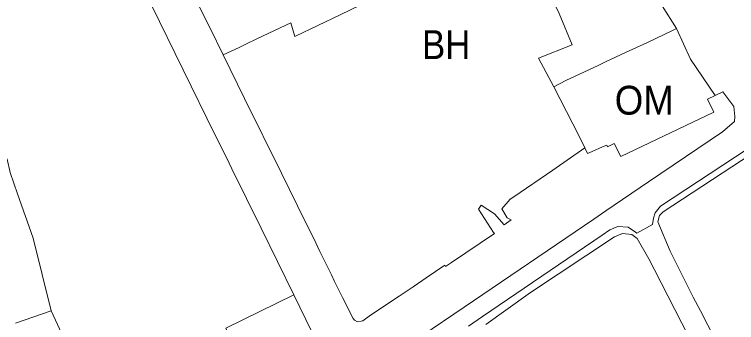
# Model space of a CAD drawing. Extents: x -650451 to -642268, y -1075216 to -1066610.
# Drawn here: x -647656 to -647355.8, y -1071100.7 to -1070972.5 of the extents above; entities that cross this region are included whole.
import ezdxf

# ---------------------------------------------------------------- set-up
doc = ezdxf.new("R2010")
doc.units = 0
doc.header["$LTSCALE"] = 4.8
for name, color, linetype, lineweight in [('1', 7, 'Continuous', 13), ('12', 7, 'Continuous', 13), ('15', 7, 'Continuous', 13), ('18', 7, 'Continuous', 13), ('2', 7, 'Continuous', 13), ('24', 7, 'Continuous', 13), ('25', 7, 'Continuous', 13)]:
    doc.layers.add(name, color=color, linetype=linetype, lineweight=lineweight)
doc.layers.add('62', color=7, linetype='Continuous')

msp = doc.modelspace()

# ---------------------------------------------------------------- linework, layer by layer
at = {"layer": '1'}
for points in [[(-647569.19, -1070989.36), (-647562.56, -1070986.2), (-647560.03, -1070984.99), (-647554.89, -1070982.54), (-647541.12, -1070975.97), (-647539.38, -1070981.6), (-647539.08, -1070981.46), (-647520.58, -1070972.61), (-647511.96, -1070968.48), (-647493.79, -1070959.8), (-647493.71, -1070959.89), (-647506.58, -1070929.86), (-647487.33, -1070919.95)], [(-647487.33, -1070919.95), (-647484.78, -1070926.54), (-647483.02, -1070925.66), (-647477.21, -1070938.44), (-647475.82, -1070937.77), (-647475.97, -1070937.46), (-647467.47, -1070933.53), (-647443.36, -1070930.41), (-647439.33, -1070940.28), (-647443.84, -1070942.26), (-647442.33, -1070945.38), (-647441.9, -1070946.28), (-647436.58, -1070957.29), (-647429.44, -1070972.06), (-647424.16, -1070985.19), (-647438.05, -1070990.74), (-647431.74, -1071002.56)], [(-647418.88, -1071028.01), (-647432.19, -1071037.23), (-647448.32, -1071048.39), (-647449.88, -1071049.31), (-647453.32, -1071053.37), (-647451.07, -1071057.07), (-647449.5, -1071057.92), (-647452.4, -1071060.03), (-647456.45, -1071055.44), (-647461.89, -1071051.91), (-647463.11, -1071053.53), (-647456.74, -1071063.18), (-647456.46, -1071063.6), (-647474.29, -1071075.65), (-647476.74, -1071077.3), (-647477.02, -1071076.88), (-647484.83, -1071082.15), (-647490.23, -1071085.8), (-647495.99, -1071089.71), (-647507.93, -1071097.59), (-647511.17, -1071099.94), (-647511.87, -1071100.11), (-647513.3, -1071100.42), (-647514.56, -1071099.74), (-647515.13, -1071098.97), (-647519.54, -1071090.25), (-647522.86, -1071083.58), (-647524.21, -1071080.84), (-647528.95, -1071071.14), (-647530.69, -1071067.54), (-647538.23, -1071052.19), (-647544.95, -1071038.52), (-647560.28, -1071007.46), (-647569.19, -1070989.36)], [(-647431.74, -1071002.56), (-647423.84, -1071018.04), (-647421.89, -1071021.82), (-647418.88, -1071028.01)], [(-647316.07, -1071202.91), (-647370.76, -1071095.88), (-647373.86, -1071090.07), (-647383.43, -1071070.95), (-647388.51, -1071058.82), (-647387.82, -1071056.14), (-647386.3, -1071054.58), (-647349.67, -1071030.64)], [(-647460.06, -1071101.57), (-647442.36, -1071088.82), (-647441.42, -1071088.2), (-647406.52, -1071065.05), (-647403.15, -1071063.6), (-647399.31, -1071064.09), (-647397.07, -1071065.71), (-647392.21, -1071074.16), (-647389.98, -1071078.54), (-647364.3, -1071128.77)]]:
    msp.add_lwpolyline(points, dxfattribs=at)
at = {"layer": '12'}
for points in [[(-647431.74, -1071002.56), (-647426.7, -1070999.91), (-647413.35, -1070993.67), (-647410.26, -1070992.23), (-647401.93, -1070988.34), (-647392.83, -1070984.14), (-647382.05, -1070979.01), (-647380.69, -1070978.37)], [(-647380.69, -1070978.37), (-647374.95, -1070991.15), (-647364.66, -1071006.25)], [(-647418.88, -1071028.01), (-647421.89, -1071021.82), (-647423.84, -1071018.04), (-647431.74, -1071002.56)], [(-647364.66, -1071006.25), (-647367.88, -1071007.78), (-647365.21, -1071013.19), (-647403.85, -1071031.66), (-647406.65, -1071026.24), (-647409.36, -1071027.52), (-647409.68, -1071026.85), (-647411.52, -1071027.64), (-647415.84, -1071029.49), (-647417.76, -1071030.31), (-647418.88, -1071028.01)]]:
    msp.add_lwpolyline(points, dxfattribs=at)
at = {"layer": '15'}
for points in [[(-647539.817, -1071089.199), (-647553.4, -1071061.35), (-647565.56, -1071036.69), (-647567.83, -1071032.07), (-647572.64, -1071022.41), (-647638.54, -1070887.82), (-647649.83, -1070864.82), (-647660.03, -1070856.69), (-647681.06, -1070839.75), (-647687.12, -1070826.94), (-647686.2, -1070826.54), (-647689.08, -1070820.64), (-647689.95, -1070821.13), (-647693.96, -1070813.49), (-647694.09, -1070813.56), (-647701.41, -1070798.33), (-647701.32, -1070798.28), (-647701.56, -1070797.79), (-647705.06, -1070790.51), (-647704.498, -1070790.24), (-647706.21, -1070786.87), (-647708.04, -1070783.07), (-647708.31, -1070783.21), (-647715.3, -1070769.09)], [(-647506.58, -1070929.86), (-647506.776, -1070929.958), (-647507.79, -1070930.48), (-647519.72, -1070936.439), (-647528.59, -1070940.88), (-647538.96, -1070946.03), (-647572.81, -1070963.21), (-647580.21, -1070966.91), (-647574.6, -1070978.25), (-647569.19, -1070989.36)], [(-647569.19, -1070989.36), (-647560.28, -1071007.46), (-647544.95, -1071038.52), (-647538.23, -1071052.19), (-647530.69, -1071067.54), (-647528.95, -1071071.14), (-647524.21, -1071080.84), (-647522.86, -1071083.58), (-647519.54, -1071090.25), (-647515.13, -1071098.97), (-647514.56, -1071099.74), (-647513.3, -1071100.42), (-647511.87, -1071100.11), (-647511.17, -1071099.94), (-647507.93, -1071097.59), (-647495.99, -1071089.71), (-647490.23, -1071085.8), (-647484.83, -1071082.15), (-647477.02, -1071076.88), (-647476.74, -1071077.3), (-647474.29, -1071075.65), (-647456.46, -1071063.6), (-647456.74, -1071063.18), (-647463.11, -1071053.53), (-647461.89, -1071051.91), (-647456.45, -1071055.44), (-647452.4, -1071060.03), (-647449.5, -1071057.92), (-647451.07, -1071057.07), (-647453.32, -1071053.37), (-647449.88, -1071049.31), (-647448.32, -1071048.39), (-647432.19, -1071037.23), (-647418.88, -1071028.01)], [(-647364.66, -1071006.25), (-647361.42, -1071004.71), (-647356.96, -1071010.82), (-647356.47, -1071014.98), (-647356.62, -1071017.06), (-647361.56, -1071021.28), (-647392.4, -1071042.15), (-647410.1, -1071054.18), (-647415.14, -1071057.61), (-647469.06, -1071094.28), (-647486.58, -1071106.19), (-647489.86, -1071108.38), (-647492.4, -1071110.08), (-647498.37, -1071111.95), (-647522.5, -1071135.41), (-647545.47, -1071157.86)], [(-647418.88, -1071028.01), (-647417.76, -1071030.31), (-647415.84, -1071029.49), (-647411.52, -1071027.64), (-647409.68, -1071026.85), (-647409.36, -1071027.52), (-647406.65, -1071026.24), (-647403.85, -1071031.66), (-647365.21, -1071013.19), (-647367.88, -1071007.78), (-647364.66, -1071006.25)], [(-647467.21, -1071102.22), (-647461.39, -1071098.23), (-647444.01, -1071086.37), (-647411.59, -1071064.32), (-647408.48, -1071062.15), (-647405.08, -1071060.75), (-647400.89, -1071061.05), (-647397.82, -1071063.08), (-647397.17, -1071063.56), (-647390.72, -1071059.94), (-647390.34, -1071057.27), (-647389.59, -1071055.1), (-647387.4, -1071052.29), (-647350.96, -1071028.22)], [(-647349.67, -1071030.64), (-647386.3, -1071054.58), (-647387.82, -1071056.14), (-647388.51, -1071058.82), (-647383.43, -1071070.95), (-647373.86, -1071090.07), (-647370.76, -1071095.88), (-647316.07, -1071202.91)], [(-647364.3, -1071128.77), (-647389.98, -1071078.54), (-647392.21, -1071074.16), (-647397.07, -1071065.71), (-647399.31, -1071064.09), (-647403.15, -1071063.6), (-647406.52, -1071065.05), (-647441.42, -1071088.2), (-647442.36, -1071088.82), (-647460.06, -1071101.57)], [(-647534.851, -1071139.015), (-647526.04, -1071130.94), (-647525.1, -1071121.25), (-647524.95, -1071119.68), (-647539.817, -1071089.199)], [(-647655.47, -1071100.98), (-647640.727, -1071095.819), (-647597.164, -1071189.857)]]:
    msp.add_lwpolyline(points, dxfattribs=at)
at = {"layer": '18'}
for points in [[(-647433.74, -1070892.4), (-647426.98, -1070904.3), (-647419.66, -1070917.2), (-647417.91, -1070920.29), (-647418.03, -1070920.36), (-647414.25, -1070927.53), (-647413, -1070927.92), (-647412.89, -1070928.07), (-647412.82, -1070928.02), (-647410.91, -1070931.03), (-647410.99, -1070931.08), (-647403.69, -1070942.39), (-647396.42, -1070953.78), (-647396.34, -1070953.73), (-647394.42, -1070956.71), (-647394.5, -1070956.76), (-647394.44, -1070956.9), (-647392.67, -1070959.61), (-647392.59, -1070959.57), (-647388.38, -1070966.11), (-647388.47, -1070966.17), (-647386.68, -1070968.95), (-647380.69, -1070978.37)], [(-647431.74, -1071002.56), (-647438.05, -1070990.74), (-647424.16, -1070985.19), (-647429.44, -1070972.06), (-647436.58, -1070957.29), (-647441.9, -1070946.28), (-647442.33, -1070945.38), (-647443.84, -1070942.26), (-647439.33, -1070940.28), (-647443.36, -1070930.41), (-647467.47, -1070933.53), (-647475.97, -1070937.46), (-647475.82, -1070937.77), (-647477.21, -1070938.44), (-647483.02, -1070925.66), (-647484.78, -1070926.54), (-647487.33, -1070919.95)], [(-647380.69, -1070978.37), (-647382.05, -1070979.01), (-647392.83, -1070984.14), (-647401.93, -1070988.34), (-647410.26, -1070992.23), (-647413.35, -1070993.67), (-647426.7, -1070999.91), (-647431.74, -1071002.56)]]:
    msp.add_lwpolyline(points, dxfattribs=at)
at = {"layer": '2'}
for points in [[(-647569.19, -1070989.36), (-647574.6, -1070978.25), (-647580.21, -1070966.91), (-647572.81, -1070963.21), (-647538.96, -1070946.03), (-647528.59, -1070940.88), (-647519.72, -1070936.439), (-647507.79, -1070930.48), (-647506.776, -1070929.958), (-647506.58, -1070929.86)], [(-647506.58, -1070929.86), (-647493.71, -1070959.89), (-647493.79, -1070959.8), (-647511.96, -1070968.48), (-647520.58, -1070972.61), (-647539.08, -1070981.46), (-647539.38, -1070981.6), (-647541.12, -1070975.97), (-647554.89, -1070982.54), (-647560.03, -1070984.99), (-647562.56, -1070986.2), (-647569.19, -1070989.36)]]:
    msp.add_lwpolyline(points, dxfattribs=at)
at = {"layer": '24'}
for points in [[(-647380.69, -1070978.37), (-647386.68, -1070968.95), (-647388.47, -1070966.17), (-647388.38, -1070966.11), (-647392.59, -1070959.57), (-647392.67, -1070959.61), (-647394.44, -1070956.9), (-647394.5, -1070956.76), (-647394.42, -1070956.71), (-647396.34, -1070953.73), (-647396.42, -1070953.78), (-647403.69, -1070942.39), (-647410.99, -1070931.08), (-647410.91, -1070931.03), (-647412.82, -1070928.02), (-647412.89, -1070928.07), (-647413, -1070927.92), (-647414.25, -1070927.53), (-647418.03, -1070920.36), (-647417.91, -1070920.29), (-647419.66, -1070917.2), (-647426.98, -1070904.3), (-647433.74, -1070892.4)], [(-647364.66, -1071006.25), (-647374.95, -1070991.15), (-647380.69, -1070978.37)], [(-647545.47, -1071157.86), (-647522.5, -1071135.41), (-647498.37, -1071111.95), (-647492.4, -1071110.08), (-647489.86, -1071108.38), (-647486.58, -1071106.19), (-647469.06, -1071094.28), (-647415.14, -1071057.61), (-647410.1, -1071054.18), (-647392.4, -1071042.15), (-647361.56, -1071021.28), (-647356.62, -1071017.06), (-647356.47, -1071014.98), (-647356.96, -1071010.82), (-647361.42, -1071004.71), (-647364.66, -1071006.25)], [(-647350.96, -1071028.22), (-647387.4, -1071052.29), (-647389.59, -1071055.1), (-647390.34, -1071057.27), (-647390.72, -1071059.94), (-647397.17, -1071063.56), (-647397.82, -1071063.08), (-647400.89, -1071061.05), (-647405.08, -1071060.75), (-647408.48, -1071062.15), (-647411.59, -1071064.32), (-647444.01, -1071086.37), (-647461.39, -1071098.23), (-647467.21, -1071102.22)]]:
    msp.add_lwpolyline(points, dxfattribs=at)
at = {"layer": '25'}
for points in [[(-647715.3, -1070769.09), (-647708.31, -1070783.21), (-647708.04, -1070783.07), (-647706.21, -1070786.87), (-647704.498, -1070790.24), (-647705.06, -1070790.51), (-647701.56, -1070797.79), (-647701.32, -1070798.28), (-647701.41, -1070798.33), (-647694.09, -1070813.56), (-647693.96, -1070813.49), (-647689.95, -1070821.13), (-647689.08, -1070820.64), (-647686.2, -1070826.54), (-647687.12, -1070826.94), (-647681.06, -1070839.75), (-647660.03, -1070856.69), (-647649.83, -1070864.82), (-647638.54, -1070887.82), (-647572.64, -1071022.41), (-647567.83, -1071032.07), (-647565.56, -1071036.69), (-647553.4, -1071061.35), (-647539.817, -1071089.199)], [(-647640.727, -1071095.819), (-647648.106, -1071065.551), (-647654.747, -1071047.095), (-647657.699, -1071038.232), (-647659.01, -1071032.66), (-647682.515, -1070988.758)], [(-647539.817, -1071089.199), (-647568.01, -1071102.98), (-647553.01, -1071133.68), (-647540.48, -1071127.55), (-647534.851, -1071139.015)], [(-647565.22, -1071187.4), (-647557.9, -1071180.51), (-647559.87, -1071176.88), (-647564.11, -1071169.03), (-647565.54, -1071166.39), (-647584.92, -1071182.54), (-647597.164, -1071189.857), (-647640.727, -1071095.819)]]:
    msp.add_lwpolyline(points, dxfattribs=at)

# ---------------------------------------------------------------- texts
at = {"layer": '62'}
for s, width, p in [('BH', 0.9, (-647486.512, -1070991.044)), ('OM', 0.95, (-647406.408, -1071014.177))]:
    msp.add_text(s, height=12, dxfattribs=dict(at, width=width)).set_placement(p)

doc.saveas('drawing.dxf')
